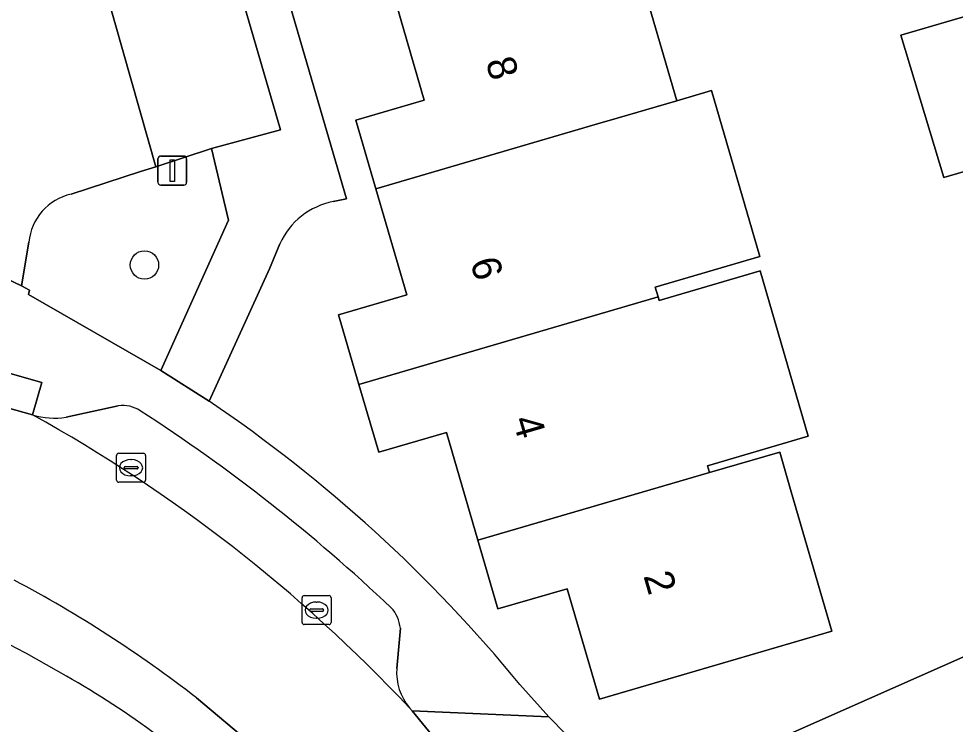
# Model space of a CAD drawing. Extents: x 158086 to 159499, y 382904 to 383981.
# Drawn here: x 158951.92 to 158984.21, y 383261.65 to 383285.97 of the extents above; entities that cross this region are included whole.
import ezdxf

# ---------------------------------------------------------------- set-up
doc = ezdxf.new("R2010")
doc.units = 0
for name, color, linetype in [('IMGEO_Berm_gesloten', 7, 'Continuous'), ('IMGEO_Boom', 7, 'Continuous'), ('IMGEO_Erf', 7, 'Continuous'), ('IMGEO_Groenvoorziening', 7, 'Continuous'), ('IMGEO_Kolk', 7, 'Continuous'), ('IMGEO_Lichtmast', 7, 'Continuous'), ('IMGEO_Pand', 7, 'Continuous'), ('IMGEO_Pand_nummerreeks', 7, 'Continuous'), ('IMGEO_Parkeervlak_open', 7, 'Continuous'), ('IMGEO_Rijbaan_lokaal_gesloten', 7, 'Continuous'), ('IMGEO_Rijbaan_lokaal_open', 7, 'Continuous'), ('IMGEO_Voetpad_open', 7, 'Continuous')]:
    doc.layers.add(name, color=color, linetype=linetype)

msp = doc.modelspace()

# ---------------------------------------------------------------- linework, layer by layer
at = {"layer": 'IMGEO_Berm_gesloten'}
msp.add_lwpolyline([(158961.086, 383260.012), (158958.05, 383262.559)], dxfattribs=at)
for centre, radius, start, end in [((158906.245, 383180.279), 95.568, 60.32178, 75.47946), ((158931.058, 383227.631), 44.142, 52.3036, 62.0244), ((158937.281, 383234.904), 32.743, 53.6216, 60.178)]:
    msp.add_arc(centre, radius, start, end, dxfattribs=at)
at = {"layer": 'IMGEO_Boom'}
msp.add_circle((158956.255, 383277.477), 0.489, dxfattribs=at)
at = {"layer": 'IMGEO_Erf'}
for points in [[(158962.84, 383307.176), (158955.822, 383305.1), (158963.226, 383279.762), (158962.765, 383279.664)], [(158972.838, 383289.197), (158974.607, 383283.141), (158975.805, 383283.491), (158977.476, 383277.771), (158973.868, 383276.717), (158973.967, 383276.379), (158974.002, 383276.258), (158977.478, 383277.274), (158979.143, 383271.575), (158975.667, 383270.56), (158975.737, 383270.322), (158978.156, 383271.029), (158978.557, 383269.656), (158979.959, 383264.856), (158971.943, 383262.513), (158970.83, 383266.321), (158968.442, 383265.624), (158967.751, 383267.988), (158966.664, 383271.707), (158964.333, 383271.025), (158963.649, 383273.363), (158962.949, 383275.758), (158965.302, 383276.446), (158964.232, 383280.108), (158963.542, 383282.468), (158965.904, 383283.158), (158964.824, 383286.856)], [(158969.199, 383263.015), (158970.193, 383261.907), (158971.382, 383260.697), (158972.16, 383260.029), (158973.394, 383259.056), (158984.683, 383264.047), (158991.043, 383266.586), (158990.595, 383268.125), (158988.049, 383267.384), (158987.103, 383270.633), (158989.649, 383271.374), (158989.089, 383273.297), (158988.513, 383275.284), (158987.037, 383280.199), (158985.221, 383286.244)], [(158960.921, 383278.21), (158960.571, 383277.348), (158958.485, 383272.779)]]:
    msp.add_lwpolyline(points, dxfattribs=at)
msp.add_lwpolyline([(158982.338, 383285.401), (158985.006, 383286.181), (158986.48, 383281.273), (158983.812, 383280.494)], close=True, dxfattribs=at)
for centre, radius, start, end in [((158963.253, 383277.149), 2.562, 100.9806, 155.5311), ((158930.515, 383231.328), 50.005, 39.3222, 55.9901)]:
    msp.add_arc(centre, radius, start, end, dxfattribs=at)
at = {"layer": 'IMGEO_Groenvoorziening'}
for points in [[(158959.157, 383279.026), (158958.571, 383281.49), (158956.645, 383280.866), (158956.116, 383280.695), (158953.728, 383279.921)], [(158952.269, 383278.261), (158952.012, 383276.755), (158952.291, 383276.609), (158952.251, 383276.459), (158956.815, 383273.844), (158959.157, 383279.026)]]:
    msp.add_lwpolyline(points, dxfattribs=at)
msp.add_arc((158954.136, 383278.091), 1.875, 102.5696, 174.8049, dxfattribs=at)
at = {"layer": 'IMGEO_Kolk'}
for p, q in [((158955.291, 383270.064), (158955.291, 383270.916)), ((158955.366, 383270.99), (158956.218, 383270.99)), ((158956.292, 383270.916), (158956.292, 383270.064)), ((158955.779, 383270.77), (158955.804, 383270.77)), ((158955.55, 383270.484), (158955.55, 383270.496)), ((158955.988, 383270.447), (158955.59, 383270.447)), ((158955.593, 383270.533), (158955.991, 383270.533)), ((158956.034, 383270.496), (158956.034, 383270.484)), ((158956.218, 383269.99), (158955.366, 383269.99)), ((158955.802, 383270.21), (158955.777, 383270.21)), ((158961.765, 383266.082), (158962.617, 383266.082)), ((158961.69, 383265.156), (158961.69, 383266.008)), ((158962.178, 383265.862), (158962.203, 383265.862)), ((158962.691, 383266.008), (158962.691, 383265.156)), ((158961.949, 383265.576), (158961.949, 383265.588)), ((158962.387, 383265.539), (158961.989, 383265.539)), ((158961.992, 383265.625), (158962.39, 383265.625)), ((158962.433, 383265.588), (158962.433, 383265.576)), ((158962.617, 383265.082), (158961.765, 383265.082)), ((158962.201, 383265.302), (158962.176, 383265.302))]:
    msp.add_line(p, q, dxfattribs=at)
for points in [[(158955.291, 383270.064), (158955.291, 383270.916)], [(158955.366, 383270.99), (158956.218, 383270.99)], [(158956.292, 383270.916), (158956.292, 383270.064)], [(158956.218, 383269.99), (158955.366, 383269.99)], [(158961.765, 383266.082), (158962.617, 383266.082)], [(158961.69, 383265.156), (158961.69, 383266.008)], [(158962.691, 383266.008), (158962.691, 383265.156)], [(158962.617, 383265.082), (158961.765, 383265.082)]]:
    msp.add_lwpolyline(points, dxfattribs=at)
for centre, radius, start, end in [((158955.368, 383270.914), 0.0765, 91.552, 178.448), ((158955.368, 383270.914), 0.0765, 91.552, 178.448), ((158956.216, 383270.914), 0.0765, 1.552, 88.448), ((158956.216, 383270.914), 0.0765, 1.552, 88.448), ((158955.59, 383270.493), 0.0403, 85.8775, 175.7526), ((158955.587, 383270.483), 0.0366, 178.938, 274.7102), ((158955.991, 383270.49), 0.043, 264.8664, 352.4533), ((158955.995, 383270.495), 0.0386, 1.7309, 96.639), ((158955.368, 383270.066), 0.0765, 181.552, 268.448), ((158955.368, 383270.066), 0.0765, 181.552, 268.448), ((158956.216, 383270.066), 0.0765, 271.552, 358.448), ((158956.216, 383270.066), 0.0765, 271.552, 358.448), ((158961.767, 383266.006), 0.0765, 91.552, 178.448), ((158961.767, 383266.006), 0.0765, 91.552, 178.448), ((158962.615, 383266.006), 0.0765, 1.552, 88.448), ((158962.615, 383266.006), 0.0765, 1.552, 88.448), ((158961.989, 383265.585), 0.0403, 85.8775, 175.7526), ((158961.986, 383265.575), 0.0366, 178.938, 274.7102), ((158962.39, 383265.582), 0.043, 264.8664, 352.4533), ((158962.394, 383265.587), 0.0386, 1.7309, 96.639), ((158961.767, 383265.158), 0.0765, 181.552, 268.448), ((158961.767, 383265.158), 0.0765, 181.552, 268.448), ((158962.615, 383265.158), 0.0765, 271.552, 358.448), ((158962.615, 383265.158), 0.0765, 271.552, 358.448)]:
    msp.add_arc(centre, radius, start, end, dxfattribs=at)
for centre, major_axis, ratio, start_param, end_param in [((158955.778, 383270.49), (-0.387, 0.002), 0.722429, 4.712389, 7.853982), ((158955.803, 383270.49), (-0.39, 0.002), 0.717154, 1.570796, 4.712389), ((158962.177, 383265.582), (-0.387, 0.002), 0.722429, 4.712389, 7.853982), ((158962.202, 383265.582), (-0.39, 0.002), 0.717154, 1.570796, 4.712389)]:
    msp.add_ellipse(centre, major_axis=major_axis, ratio=ratio, start_param=start_param, end_param=end_param, dxfattribs=at)
at = {"layer": 'IMGEO_Lichtmast'}
for p, q in [((158956.818, 383281.231), (158957.608, 383281.231)), ((158957.608, 383281.231), (158956.818, 383281.231)), ((158956.718, 383280.331), (158956.718, 383281.131)), ((158956.718, 383281.131), (158956.718, 383280.331)), ((158957.708, 383281.131), (158957.708, 383280.331)), ((158957.708, 383280.331), (158957.708, 383281.131)), ((158957.608, 383280.231), (158956.818, 383280.231)), ((158956.818, 383280.231), (158957.608, 383280.231))]:
    msp.add_line(p, q, dxfattribs=at)
msp.add_lwpolyline([(158957.138, 383281.106), (158957.288, 383281.106), (158957.288, 383280.356), (158957.138, 383280.356), (158957.138, 383281.106)], dxfattribs=at)
for centre, start, end in [((158956.818, 383281.131), 90, 180), ((158956.818, 383281.131), 90, 180), ((158957.608, 383281.131), 0, 90), ((158957.608, 383281.131), 360, 90), ((158956.818, 383280.331), 180, 270), ((158956.818, 383280.331), 180, 270), ((158957.608, 383280.331), 270, 0), ((158957.608, 383280.331), 270, 0)]:
    msp.add_arc(centre, 0.1, start, end, dxfattribs=at)
at = {"layer": 'IMGEO_Pand'}
for points in [[(158972.838, 383289.197), (158964.824, 383286.856), (158965.904, 383283.158), (158963.542, 383282.468), (158964.232, 383280.108), (158972.069, 383282.399), (158972.197, 383282.437), (158974.607, 383283.141)], [(158986.48, 383281.273), (158985.006, 383286.181), (158982.338, 383285.401), (158983.812, 383280.494)], [(158974.607, 383283.141), (158972.197, 383282.437), (158972.069, 383282.399), (158964.232, 383280.108), (158965.302, 383276.446), (158962.949, 383275.758), (158963.649, 383273.363), (158973.847, 383276.344), (158973.967, 383276.379), (158973.868, 383276.717), (158977.476, 383277.771), (158975.805, 383283.491)], [(158974.002, 383276.258), (158973.967, 383276.379), (158973.847, 383276.344), (158963.649, 383273.363), (158964.333, 383271.025), (158966.664, 383271.707), (158967.751, 383267.988), (158975.737, 383270.322), (158975.667, 383270.56), (158979.143, 383271.575), (158977.478, 383277.274)], [(158978.557, 383269.656), (158978.156, 383271.029), (158975.737, 383270.322), (158967.751, 383267.988), (158968.442, 383265.624), (158970.83, 383266.321), (158971.943, 383262.513), (158979.959, 383264.856)]]:
    msp.add_lwpolyline(points, close=True, dxfattribs=at)
at = {"layer": 'IMGEO_Parkeervlak_open'}
msp.add_lwpolyline([(158958.354, 383291.021), (158954.104, 383289.814), (158956.645, 383280.866), (158958.571, 383281.49), (158960.944, 383282.132)], close=True, dxfattribs=at)
for points in [[(158955.352, 383272.627), (158953.556, 383272.228)], [(158964.953, 383263.57), (158965.079, 383264.956)]]:
    msp.add_lwpolyline(points, dxfattribs=at)
for centre, radius, start, end in [((158955.495, 383271.499), 1.137, 57.3112, 97.2308), ((158953.162, 383274.935), 2.736, 253.8072, 278.282), ((158926.814, 383225.97), 52.932, 43.2185, 61.0951), ((158923.161, 383221.566), 60.625, 46.66812, 57.07944), ((158963.787, 383264.804), 1.301, 6.7182, 41.3869), ((158966.844, 383263.432), 1.896, 175.8122, 219.8338)]:
    msp.add_arc(centre, radius, start, end, dxfattribs=at)
at = {"layer": 'IMGEO_Rijbaan_lokaal_gesloten'}
for points in [[(158952.399, 383272.308), (158944.862, 383274.414), (158944.658, 383274.49), (158890.262, 383289.69)], [(158958.05, 383262.559), (158961.086, 383260.012)], [(158968.434, 383258.496), (158965.488, 383262.11), (158965.388, 383262.217)]]:
    msp.add_lwpolyline(points, dxfattribs=at)
for centre, radius, start, end in [((158906.245, 383180.279), 95.568, 60.32178, 75.47946), ((158926.814, 383225.97), 52.932, 43.2185, 61.0951), ((158931.058, 383227.631), 44.142, 52.3036, 62.0244), ((158937.281, 383234.904), 32.743, 53.6216, 60.178)]:
    msp.add_arc(centre, radius, start, end, dxfattribs=at)
at = {"layer": 'IMGEO_Rijbaan_lokaal_open'}
for points in [[(158953.728, 383279.921), (158956.116, 383280.695), (158956.645, 383280.866), (158954.104, 383289.814), (158958.354, 383291.021), (158955.706, 383300.11)], [(158948.532, 383280.956), (158947.842, 383278.581), (158950.654, 383277.399), (158952.012, 383276.755), (158952.269, 383278.261)]]:
    msp.add_lwpolyline(points, dxfattribs=at)
msp.add_arc((158954.136, 383278.091), 1.875, 102.5696, 174.8049, dxfattribs=at)
at = {"layer": 'IMGEO_Voetpad_open'}
for points in [[(158954.201, 383307.687), (158951.187, 383306.778), (158952.077, 383303.899), (158954.42, 383304.525), (158955.706, 383300.11), (158958.354, 383291.021), (158960.944, 383282.132), (158958.571, 383281.49), (158959.157, 383279.026), (158956.815, 383273.844), (158958.485, 383272.779), (158960.571, 383277.348), (158960.921, 383278.21)], [(158962.765, 383279.664), (158963.226, 383279.762), (158955.822, 383305.1), (158962.84, 383307.176)], [(159057.17, 383286.552), (159046.645, 383284.291), (159035.966, 383281.809), (159035.886, 383282.01), (159034.505, 383281.545), (159034.494, 383281.82), (159031.831, 383281.03), (159024.468, 383278.876), (159022.247, 383278.217), (159019.781, 383277.486), (159012.65, 383275.051), (159012.639, 383274.741), (159000, 383270.163), (158992.422, 383267.137), (158991.043, 383266.586), (158984.683, 383264.047), (158973.394, 383259.056), (158972.16, 383260.029), (158971.382, 383260.697), (158970.193, 383261.907), (158965.488, 383262.11), (158968.434, 383258.496)], [(158958.485, 383272.779), (158956.815, 383273.844), (158952.251, 383276.459), (158952.291, 383276.609), (158952.012, 383276.755), (158950.654, 383277.399), (158947.842, 383278.581)], [(158944.658, 383274.49), (158944.862, 383274.414), (158945.135, 383275.585), (158952.713, 383273.426), (158952.399, 383272.308)], [(158953.556, 383272.228), (158955.352, 383272.627)], [(158965.079, 383264.956), (158964.953, 383263.57)], [(158965.388, 383262.217), (158965.488, 383262.11), (158970.193, 383261.907), (158969.199, 383263.015)]]:
    msp.add_lwpolyline(points, dxfattribs=at)
msp.add_lwpolyline([(158944.862, 383274.414), (158952.399, 383272.308), (158952.713, 383273.426), (158945.135, 383275.585)], close=True, dxfattribs=at)
for centre, radius, start, end in [((158963.253, 383277.149), 2.562, 100.9806, 155.5311), ((158955.495, 383271.499), 1.137, 57.3112, 97.2308), ((158930.515, 383231.328), 50.005, 39.3222, 55.9901), ((158953.162, 383274.935), 2.736, 253.8072, 278.282), ((158923.161, 383221.566), 60.625, 46.66812, 57.07944), ((158963.787, 383264.804), 1.301, 6.7182, 41.3869), ((158966.844, 383263.432), 1.896, 175.8122, 219.8338)]:
    msp.add_arc(centre, radius, start, end, dxfattribs=at)

# ---------------------------------------------------------------- texts
at = {"layer": 'IMGEO_Pand_nummerreeks'}
for s, rotation, p in [('8', 286.2661, (158968.01, 383284.49)), ('6', 286.2833, (158967.478, 383277.587)), ('4', 286.3004, (158968.938, 383272.141)), ('2', 286.2947, (158973.452, 383266.764))]:
    msp.add_text(s, height=1, rotation=rotation, dxfattribs=at).set_placement(p)

doc.saveas('drawing.dxf')
